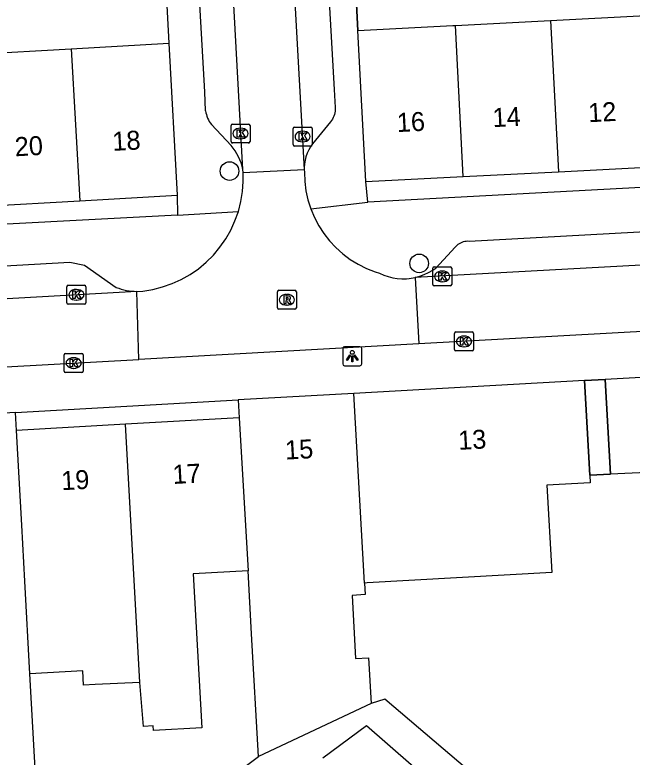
# Model space of a CAD drawing. Extents: x 160861 to 161308, y 384024 to 384878.
# Drawn here: x 161050.72 to 161083.27, y 384693.28 to 384732.38 of the extents above; entities that cross this region are included whole.
import ezdxf

# ---------------------------------------------------------------- set-up
doc = ezdxf.new("R2010")
doc.units = 0
for name, color, linetype in [('IMGEO_Boom', 7, 'Continuous'), ('IMGEO_Erf', 7, 'Continuous'), ('IMGEO_Kolk', 7, 'Continuous'), ('IMGEO_Lichtpunt', 7, 'Continuous'), ('IMGEO_Muur', 7, 'Continuous'), ('IMGEO_Pand', 7, 'Continuous'), ('IMGEO_Pand_nummerreeks', 7, 'Continuous'), ('IMGEO_Pand_overbouw', 7, 'Continuous'), ('IMGEO_Rijbaan_lokaal_open', 7, 'Continuous'), ('IMGEO_Rioolput', 7, 'Continuous'), ('IMGEO_Voetpad_open', 7, 'Continuous')]:
    doc.layers.add(name, color=color, linetype=linetype)

msp = doc.modelspace()

# ---------------------------------------------------------------- linework, layer by layer
at = {"layer": 'IMGEO_Boom'}
for centre in [(161062.042, 384724.148), (161072.041, 384719.285)]:
    msp.add_circle(centre, 0.489, dxfattribs=at)
at = {"layer": 'IMGEO_Erf'}
msp.add_lwpolyline([(161082.119, 384708.186), (161081.029, 384708.125)], dxfattribs=at)
at = {"layer": 'IMGEO_Kolk'}
for p, q in [((161062.12, 384725.702), (161062.12, 384726.554)), ((161062.195, 384726.628), (161063.047, 384726.628)), ((161062.608, 384726.408), (161062.633, 384726.408)), ((161063.121, 384726.554), (161063.121, 384725.702)), ((161065.394, 384725.543), (161065.394, 384726.395)), ((161065.469, 384726.469), (161066.321, 384726.469)), ((161066.395, 384726.395), (161066.395, 384725.543)), ((161065.882, 384726.249), (161065.907, 384726.249)), ((161063.047, 384725.628), (161062.195, 384725.628)), ((161062.631, 384725.848), (161062.606, 384725.848)), ((161065.905, 384725.689), (161065.88, 384725.689)), ((161066.321, 384725.469), (161065.469, 384725.469)), ((161072.755, 384718.175), (161072.755, 384719.027)), ((161072.83, 384719.101), (161073.682, 384719.101)), ((161073.756, 384719.027), (161073.756, 384718.175)), ((161073.243, 384718.881), (161073.268, 384718.881)), ((161073.266, 384718.321), (161073.241, 384718.321)), ((161053.466, 384717.206), (161053.466, 384718.058)), ((161053.541, 384718.132), (161054.393, 384718.132)), ((161053.954, 384717.912), (161053.979, 384717.912)), ((161054.467, 384718.058), (161054.467, 384717.206)), ((161073.682, 384718.101), (161072.83, 384718.101)), ((161054.393, 384717.132), (161053.541, 384717.132)), ((161053.977, 384717.352), (161053.952, 384717.352)), ((161073.902, 384714.749), (161073.902, 384715.601)), ((161073.977, 384715.675), (161074.829, 384715.675)), ((161074.39, 384715.455), (161074.415, 384715.455)), ((161074.903, 384715.601), (161074.903, 384714.749)), ((161074.829, 384714.675), (161073.977, 384714.675)), ((161074.413, 384714.895), (161074.388, 384714.895)), ((161053.323, 384713.611), (161053.323, 384714.463)), ((161053.398, 384714.537), (161054.25, 384714.537)), ((161053.811, 384714.317), (161053.836, 384714.317)), ((161054.324, 384714.463), (161054.324, 384713.611)), ((161054.25, 384713.537), (161053.398, 384713.537)), ((161053.834, 384713.757), (161053.809, 384713.757))]:
    msp.add_line(p, q, dxfattribs=at)
for points in [[(161062.12, 384725.702), (161062.12, 384726.554)], [(161062.195, 384726.628), (161063.047, 384726.628)], [(161063.121, 384726.554), (161063.121, 384725.702)], [(161065.394, 384725.543), (161065.394, 384726.395)], [(161065.469, 384726.469), (161066.321, 384726.469)], [(161066.395, 384726.395), (161066.395, 384725.543)], [(161062.441, 384726.328), (161062.564, 384726.328), (161062.564, 384726.177), (161062.694, 384726.328), (161062.858, 384726.328), (161062.712, 384726.177), (161062.865, 384725.928), (161062.713, 384725.928), (161062.628, 384726.092), (161062.564, 384726.025), (161062.564, 384725.928), (161062.441, 384725.928), (161062.441, 384726.328)], [(161065.715, 384726.169), (161065.838, 384726.169), (161065.838, 384726.018), (161065.968, 384726.169), (161066.132, 384726.169), (161065.986, 384726.018), (161066.139, 384725.769), (161065.987, 384725.769), (161065.902, 384725.933), (161065.838, 384725.866), (161065.838, 384725.769), (161065.715, 384725.769), (161065.715, 384726.169)], [(161063.047, 384725.628), (161062.195, 384725.628)], [(161066.321, 384725.469), (161065.469, 384725.469)], [(161072.755, 384718.175), (161072.755, 384719.027)], [(161072.83, 384719.101), (161073.682, 384719.101)], [(161073.756, 384719.027), (161073.756, 384718.175)], [(161073.076, 384718.801), (161073.199, 384718.801), (161073.199, 384718.65), (161073.329, 384718.801), (161073.493, 384718.801), (161073.347, 384718.65), (161073.5, 384718.401), (161073.348, 384718.401), (161073.263, 384718.565), (161073.199, 384718.498), (161073.199, 384718.401), (161073.076, 384718.401), (161073.076, 384718.801)], [(161053.466, 384717.206), (161053.466, 384718.058)], [(161053.541, 384718.132), (161054.393, 384718.132)], [(161053.787, 384717.832), (161053.91, 384717.832), (161053.91, 384717.681), (161054.04, 384717.832), (161054.204, 384717.832), (161054.058, 384717.681), (161054.211, 384717.432), (161054.059, 384717.432), (161053.974, 384717.596), (161053.91, 384717.529), (161053.91, 384717.432), (161053.787, 384717.432), (161053.787, 384717.832)], [(161054.467, 384718.058), (161054.467, 384717.206)], [(161073.682, 384718.101), (161072.83, 384718.101)], [(161054.393, 384717.132), (161053.541, 384717.132)], [(161073.902, 384714.749), (161073.902, 384715.601)], [(161073.977, 384715.675), (161074.829, 384715.675)], [(161074.903, 384715.601), (161074.903, 384714.749)], [(161074.223, 384715.375), (161074.346, 384715.375), (161074.346, 384715.224), (161074.476, 384715.375), (161074.64, 384715.375), (161074.494, 384715.224), (161074.647, 384714.975), (161074.495, 384714.975), (161074.41, 384715.139), (161074.346, 384715.072), (161074.346, 384714.975), (161074.223, 384714.975), (161074.223, 384715.375)], [(161074.829, 384714.675), (161073.977, 384714.675)], [(161053.323, 384713.611), (161053.323, 384714.463)], [(161053.398, 384714.537), (161054.25, 384714.537)], [(161054.324, 384714.463), (161054.324, 384713.611)], [(161053.644, 384714.237), (161053.767, 384714.237), (161053.767, 384714.086), (161053.897, 384714.237), (161054.061, 384714.237), (161053.915, 384714.086), (161054.068, 384713.837), (161053.916, 384713.837), (161053.831, 384714.001), (161053.767, 384713.934), (161053.767, 384713.837), (161053.644, 384713.837), (161053.644, 384714.237)], [(161054.25, 384713.537), (161053.398, 384713.537)]]:
    msp.add_lwpolyline(points, dxfattribs=at)
for centre, start, end in [((161062.197, 384726.552), 91.552, 178.448), ((161062.197, 384726.552), 91.552, 178.448), ((161063.045, 384726.552), 1.552, 88.448), ((161063.045, 384726.552), 1.552, 88.448), ((161065.471, 384726.393), 91.552, 178.448), ((161065.471, 384726.393), 91.552, 178.448), ((161066.319, 384726.393), 1.552, 88.448), ((161066.319, 384726.393), 1.552, 88.448), ((161062.197, 384725.704), 181.552, 268.448), ((161062.197, 384725.704), 181.552, 268.448), ((161063.045, 384725.704), 271.552, 358.448), ((161063.045, 384725.704), 271.552, 358.448), ((161065.471, 384725.545), 181.552, 268.448), ((161065.471, 384725.545), 181.552, 268.448), ((161066.319, 384725.545), 271.552, 358.448), ((161066.319, 384725.545), 271.552, 358.448), ((161072.832, 384719.025), 91.552, 178.448), ((161072.832, 384719.025), 91.552, 178.448), ((161073.68, 384719.025), 1.552, 88.448), ((161073.68, 384719.025), 1.552, 88.448), ((161072.832, 384718.177), 181.552, 268.448), ((161072.832, 384718.177), 181.552, 268.448), ((161073.68, 384718.177), 271.552, 358.448), ((161073.68, 384718.177), 271.552, 358.448), ((161053.543, 384718.056), 91.552, 178.448), ((161053.543, 384718.056), 91.552, 178.448), ((161054.391, 384718.056), 1.552, 88.448), ((161054.391, 384718.056), 1.552, 88.448), ((161053.543, 384717.208), 181.552, 268.448), ((161053.543, 384717.208), 181.552, 268.448), ((161054.391, 384717.208), 271.552, 358.448), ((161054.391, 384717.208), 271.552, 358.448), ((161073.979, 384715.599), 91.552, 178.448), ((161073.979, 384715.599), 91.552, 178.448), ((161074.827, 384715.599), 1.552, 88.448), ((161074.827, 384715.599), 1.552, 88.448), ((161073.979, 384714.751), 181.552, 268.448), ((161073.979, 384714.751), 181.552, 268.448), ((161074.827, 384714.751), 271.552, 358.448), ((161074.827, 384714.751), 271.552, 358.448), ((161053.4, 384714.461), 91.552, 178.448), ((161053.4, 384714.461), 91.552, 178.448), ((161054.248, 384714.461), 1.552, 88.448), ((161054.248, 384714.461), 1.552, 88.448), ((161053.4, 384713.613), 181.552, 268.448), ((161053.4, 384713.613), 181.552, 268.448), ((161054.248, 384713.613), 271.552, 358.448), ((161054.248, 384713.613), 271.552, 358.448)]:
    msp.add_arc(centre, 0.0765, start, end, dxfattribs=at)
for centre, major_axis, ratio, start_param, end_param in [((161062.607, 384726.128), (-0.387, 0.002), 0.722429, 4.712389, 7.853982), ((161062.632, 384726.128), (-0.39, 0.002), 0.717154, 1.570796, 4.712389), ((161065.881, 384725.969), (-0.387, 0.002), 0.722429, 4.712389, 7.853982), ((161065.906, 384725.969), (-0.39, 0.002), 0.717154, 1.570796, 4.712389), ((161073.242, 384718.601), (-0.387, 0.002), 0.722429, 4.712389, 7.853982), ((161073.267, 384718.601), (-0.39, 0.002), 0.717154, 1.570796, 4.712389), ((161053.953, 384717.632), (-0.387, 0.002), 0.722429, 4.712389, 7.853982), ((161053.978, 384717.632), (-0.39, 0.002), 0.717154, 1.570796, 4.712389), ((161074.389, 384715.175), (-0.387, 0.002), 0.722429, 4.712389, 7.853982), ((161074.414, 384715.175), (-0.39, 0.002), 0.717154, 1.570796, 4.712389), ((161053.81, 384714.037), (-0.387, 0.002), 0.722429, 4.712389, 7.853982), ((161053.835, 384714.037), (-0.39, 0.002), 0.717154, 1.570796, 4.712389)]:
    msp.add_ellipse(centre, major_axis=major_axis, ratio=ratio, start_param=start_param, end_param=end_param, dxfattribs=at)
at = {"layer": 'IMGEO_Lichtpunt'}
for p, q in [((161068.014, 384714.799), (161068.014, 384713.992)), ((161068.014, 384714.799), (161068.014, 384713.992)), ((161068.916, 384714.894), (161068.108, 384714.894)), ((161068.916, 384714.894), (161068.108, 384714.894)), ((161069.01, 384713.992), (161069.01, 384714.799)), ((161069.01, 384713.992), (161069.01, 384714.799)), ((161068.108, 384713.898), (161068.916, 384713.898)), ((161068.108, 384713.898), (161068.916, 384713.898))]:
    msp.add_line(p, q, dxfattribs=at)
for points in [[(161068.388, 384714.463), (161068.427, 384714.435), (161068.239, 384714.173), (161068.201, 384714.2), (161068.388, 384714.463)], [(161068.49, 384714.415), (161068.537, 384714.415), (161068.537, 384714.093), (161068.49, 384714.093), (161068.49, 384714.415)], [(161068.6, 384714.435), (161068.638, 384714.462), (161068.825, 384714.2), (161068.786, 384714.172), (161068.6, 384714.435)]]:
    msp.add_lwpolyline(points, dxfattribs=at)
msp.add_circle((161068.513, 384714.597), 0.0994, dxfattribs=at)
for centre, start, end in [((161068.108, 384714.799), 90, 180), ((161068.108, 384714.799), 90, 180), ((161068.916, 384714.799), 0, 90), ((161068.916, 384714.799), 0, 90), ((161068.108, 384713.992), 180, 270), ((161068.108, 384713.992), 180, 270), ((161068.916, 384713.992), 270, 0), ((161068.916, 384713.992), 270, 360)]:
    msp.add_arc(centre, 0.0946, start, end, dxfattribs=at)
at = {"layer": 'IMGEO_Muur'}
for points in [[(161068.378, 384739.94), (161068.814, 384731.561)], [(161058.391, 384739.453), (161058.841, 384730.88)]]:
    msp.add_lwpolyline(points, dxfattribs=at)
at = {"layer": 'IMGEO_Pand'}
for points in [[(161078.967, 384732.084), (161083.983, 384732.342)], [(161073.951, 384731.825), (161078.967, 384732.084)], [(161078.967, 384732.084), (161079.378, 384724.113)], [(161068.814, 384731.561), (161073.808, 384731.818), (161073.951, 384731.825)], [(161069.224, 384723.591), (161068.814, 384731.561)], [(161074.362, 384723.855), (161073.951, 384731.825)], [(161053.695, 384730.593), (161058.841, 384730.88)], [(161058.841, 384730.88), (161059.287, 384722.877)], [(161048.671, 384730.313), (161053.695, 384730.593)], [(161053.695, 384730.593), (161054.142, 384722.59)], [(161074.362, 384723.855), (161079.378, 384724.113)], [(161079.378, 384724.113), (161084.394, 384724.371)], [(161069.224, 384723.591), (161074.362, 384723.855)], [(161054.142, 384722.59), (161059.287, 384722.877)], [(161049.118, 384722.309), (161054.142, 384722.59)], [(161097.096, 384707.169), (161096.723, 384713.991), (161081.846, 384713.178)], [(161080.748, 384713.117), (161068.593, 384712.435)], [(161081.029, 384708.125), (161080.748, 384713.117)], [(161081.846, 384713.178), (161082.119, 384708.186)], [(161068.593, 384712.435), (161062.499, 384712.093)], [(161069.152, 384702.442), (161068.593, 384712.435)], [(161062.499, 384712.093), (161062.552, 384711.142)], [(161062.552, 384711.142), (161056.557, 384710.808)], [(161062.552, 384711.142), (161063.016, 384703.093)], [(161056.557, 384710.808), (161050.807, 384710.487)], [(161057.318, 384697.209), (161056.557, 384710.808)], [(161051.522, 384697.663), (161051.25, 384702.547), (161051.086, 384705.495), (161050.807, 384710.487)], [(161081.029, 384708.125), (161081.051, 384707.726), (161078.775, 384707.599), (161079.034, 384702.997), (161069.3, 384702.45), (161069.152, 384702.442)], [(161087.809, 384703.308), (161088.049, 384704.147), (161088.617, 384704.156), (161088.476, 384706.684), (161085.645, 384706.524), (161085.546, 384708.334), (161082.119, 384708.186)], [(161063.016, 384703.093), (161060.121, 384702.932), (161060.573, 384694.823), (161058.025, 384694.681), (161058.011, 384694.923), (161057.506, 384694.895), (161057.318, 384697.209)], [(161063.56, 384693.314), (161063.201, 384699.766), (161063.016, 384703.093)], [(161069.152, 384702.442), (161069.186, 384701.836), (161068.505, 384701.798), (161068.691, 384698.47), (161069.372, 384698.508), (161069.506, 384696.104)], [(161057.318, 384697.209), (161054.966, 384697.106), (161054.349, 384697.072), (161054.307, 384697.818), (161051.522, 384697.663)], [(161069.506, 384696.104), (161063.56, 384693.314)]]:
    msp.add_lwpolyline(points, dxfattribs=at)
at = {"layer": 'IMGEO_Pand_overbouw'}
msp.add_lwpolyline([(161081.029, 384708.125), (161082.119, 384708.186), (161081.846, 384713.178), (161080.748, 384713.117)], close=True, dxfattribs=at)
at = {"layer": 'IMGEO_Rijbaan_lokaal_open'}
for points in [[(161064.63, 384748.494), (161065.98, 384724.229)], [(161062.749, 384724.24), (161061.691, 384743.529)], [(161062.508, 384722.027), (161062.64, 384722.544), (161062.726, 384723.071), (161062.764, 384723.604), (161062.758, 384724.074)], [(161062.758, 384724.074), (161062.749, 384724.24)], [(161062.758, 384724.074), (161065.98, 384724.229)], [(161065.98, 384724.229), (161065.988, 384724.086), (161066.007, 384723.595), (161066.069, 384723.108), (161066.175, 384722.629), (161066.324, 384722.161)], [(161066.324, 384722.161), (161066.513, 384721.708), (161066.742, 384721.273), (161067.009, 384720.861), (161067.312, 384720.475), (161067.648, 384720.117), (161068.015, 384719.79), (161068.409, 384719.498), (161068.828, 384719.242), (161069.269, 384719.024), (161069.727, 384718.847), (161069.949, 384718.777), (161070.173, 384718.674), (161070.405, 384718.592), (161070.643, 384718.53), (161070.886, 384718.49), (161071.132, 384718.472), (161071.378, 384718.476), (161071.504, 384718.487), (161071.831, 384718.54)], [(161057.163, 384717.812), (161057.464, 384717.829), (161057.992, 384717.913), (161058.51, 384718.043), (161059.014, 384718.22), (161059.5, 384718.44), (161059.965, 384718.703), (161060.405, 384719.007), (161060.815, 384719.349), (161061.194, 384719.726), (161061.537, 384720.135), (161061.842, 384720.573), (161062.107, 384721.037), (161062.329, 384721.523), (161062.508, 384722.027)], [(161119.802, 384721.162), (161071.831, 384718.54)], [(161071.831, 384718.54), (161072.03, 384715.044)], [(161057.163, 384717.812), (161019.194, 384715.67), (161019.231, 384715.788)], [(161057.268, 384714.228), (161057.163, 384717.812)], [(161101.964, 384716.699), (161072.03, 384715.044)], [(161072.03, 384715.044), (161057.268, 384714.228)], [(161017.08, 384712.007), (161057.268, 384714.228)]]:
    msp.add_lwpolyline(points, dxfattribs=at)
at = {"layer": 'IMGEO_Rioolput'}
for p, q in [((161064.564, 384716.944), (161064.564, 384717.796)), ((161064.639, 384717.87), (161065.491, 384717.87)), ((161065.565, 384717.796), (161065.565, 384716.944)), ((161065.052, 384717.65), (161065.077, 384717.65)), ((161065.075, 384717.09), (161065.05, 384717.09)), ((161065.491, 384716.87), (161064.639, 384716.87))]:
    msp.add_line(p, q, dxfattribs=at)
for points in [[(161064.564, 384716.944), (161064.564, 384717.796)], [(161064.639, 384717.87), (161065.491, 384717.87)], [(161065.565, 384717.796), (161065.565, 384716.944)], [(161065.153, 384717.568), (161064.901, 384717.57), (161064.901, 384717.17)], [(161065.079, 384717.489), (161065.025, 384717.489), (161065.025, 384717.408)], [(161065.025, 384717.408), (161065.077, 384717.408)], [(161064.901, 384717.17), (161065.025, 384717.17), (161065.025, 384717.332), (161065.036, 384717.332)], [(161065.083, 384717.303), (161065.154, 384717.17), (161065.294, 384717.17), (161065.229, 384717.296)], [(161065.491, 384716.87), (161064.639, 384716.87)]]:
    msp.add_lwpolyline(points, dxfattribs=at)
for centre, radius, start, end in [((161064.641, 384717.794), 0.0765, 91.552, 178.448), ((161064.641, 384717.794), 0.0765, 91.552, 178.448), ((161065.489, 384717.794), 0.0765, 1.552, 88.448), ((161065.489, 384717.794), 0.0765, 1.552, 88.448), ((161065.061, 384717.597), 0.19, 274.7715, 282.9687), ((161065.085, 384717.393), 0.0964, 77.0061, 93.1865), ((161065.099, 384717.45), 0.0378, 276.6634, 79.6772), ((161065.152, 384717.458), 0.109, 350.3612, 89.416), ((161065.15, 384717.458), 0.112, 277.5842, 350.9817), ((161065.035, 384717.279), 0.0533, 26.0293, 88.6989), ((161065.134, 384717.243), 0.108, 29.5134, 73.7905), ((161064.641, 384716.946), 0.0765, 181.552, 268.448), ((161064.641, 384716.946), 0.0765, 181.552, 268.448), ((161065.489, 384716.946), 0.0765, 271.552, 358.448), ((161065.489, 384716.946), 0.0765, 271.552, 358.448)]:
    msp.add_arc(centre, radius, start, end, dxfattribs=at)
for centre, major_axis, ratio, start_param, end_param in [((161065.051, 384717.37), (-0.387, 0.002), 0.722429, 4.712389, 7.853982), ((161065.076, 384717.37), (-0.39, 0.002), 0.717154, 1.570796, 4.712389)]:
    msp.add_ellipse(centre, major_axis=major_axis, ratio=ratio, start_param=start_param, end_param=end_param, dxfattribs=at)
at = {"layer": 'IMGEO_Voetpad_open'}
for points in [[(161066.584, 384745.451), (161067.557, 384728.452), (161067.602, 384727.497), (161067.605, 384727.468), (161067.608, 384727.382), (161067.604, 384727.296), (161067.592, 384727.21), (161067.572, 384727.126), (161067.545, 384727.045), (161067.511, 384726.966), (161067.47, 384726.89), (161067.422, 384726.818), (161067.368, 384726.751), (161066.421, 384725.585), (161066.311, 384725.427), (161066.216, 384725.26), (161066.136, 384725.085), (161066.072, 384724.904), (161066.024, 384724.717), (161065.994, 384724.527), (161065.98, 384724.336), (161065.98, 384724.229)], [(161060.782, 384727.319), (161060.736, 384728.324), (161060.055, 384740.313)], [(161068.814, 384731.561), (161068.378, 384739.94), (161068.371, 384740.071)], [(161058.391, 384739.448), (161058.841, 384730.88)], [(161062.129, 384725.496), (161061.086, 384726.606)], [(161109.616, 384724.666), (161069.34, 384722.503)], [(161069.34, 384722.503), (161069.224, 384723.591)], [(161059.287, 384722.877), (161059.302, 384721.83)], [(161066.324, 384722.161), (161069.34, 384722.503)], [(161071.831, 384718.54), (161072.074, 384718.605), (161072.311, 384718.692), (161072.538, 384718.799), (161072.756, 384718.927), (161072.919, 384719.041), (161073.935, 384720.136), (161073.985, 384720.195), (161074.04, 384720.249), (161074.099, 384720.297), (161074.163, 384720.34), (161074.23, 384720.377), (161074.3, 384720.408), (161074.373, 384720.433), (161074.447, 384720.451), (161074.523, 384720.462), (161074.599, 384720.466), (161074.676, 384720.464), (161116.687, 384722.757)], [(161059.302, 384721.83), (161018.927, 384719.697), (161018.857, 384720.62)], [(161059.302, 384721.83), (161062.508, 384722.027)], [(161021.597, 384717.549), (161053.618, 384719.349), (161054.388, 384719.192), (161056.065, 384718.022)], [(161080.748, 384713.117), (161081.846, 384713.178)], [(161050.754, 384711.435), (161062.499, 384712.093)], [(161050.754, 384711.435), (161049.56, 384711.368)], [(161050.807, 384710.487), (161050.754, 384711.435)], [(161053.148, 384686.588), (161052.077, 384687.681), (161051.522, 384697.663)], [(161079.327, 384688.593), (161070.236, 384696.337), (161069.506, 384696.104)], [(161066.956, 384693.238), (161069.256, 384694.938), (161075.224, 384689.747)], [(161059.064, 384689.933), (161063.56, 384693.314)]]:
    msp.add_lwpolyline(points, dxfattribs=at)
for centre, radius, start, end in [((161062.268, 384727.531), 1.501, 188.1325, 218.0512), ((161059.774, 384723.552), 3.054, 13.014, 39.5307), ((161057.153, 384720.735), 2.923, 248.1494, 270.1957)]:
    msp.add_arc(centre, radius, start, end, dxfattribs=at)

# ---------------------------------------------------------------- texts
at = {"layer": 'IMGEO_Pand_nummerreeks'}
for s, rotation, p in [('12', 2.945, (161080.974, 384726.719)), ('16', 2.945, (161070.883, 384726.2)), ('14', 2.945, (161075.93, 384726.46)), ('20', 3.1952, (161050.744, 384724.924)), ('18', 3.1952, (161055.888, 384725.211)), ('13', 3.2143, (161074.12, 384709.46)), ('15', 3.2143, (161064.995, 384708.948)), ('19', 3.1914, (161053.192, 384707.334)), ('17', 3.192, (161059.064, 384707.663))]:
    msp.add_text(s, height=1, rotation=rotation, dxfattribs=at).set_placement(p)

doc.saveas('drawing.dxf')
